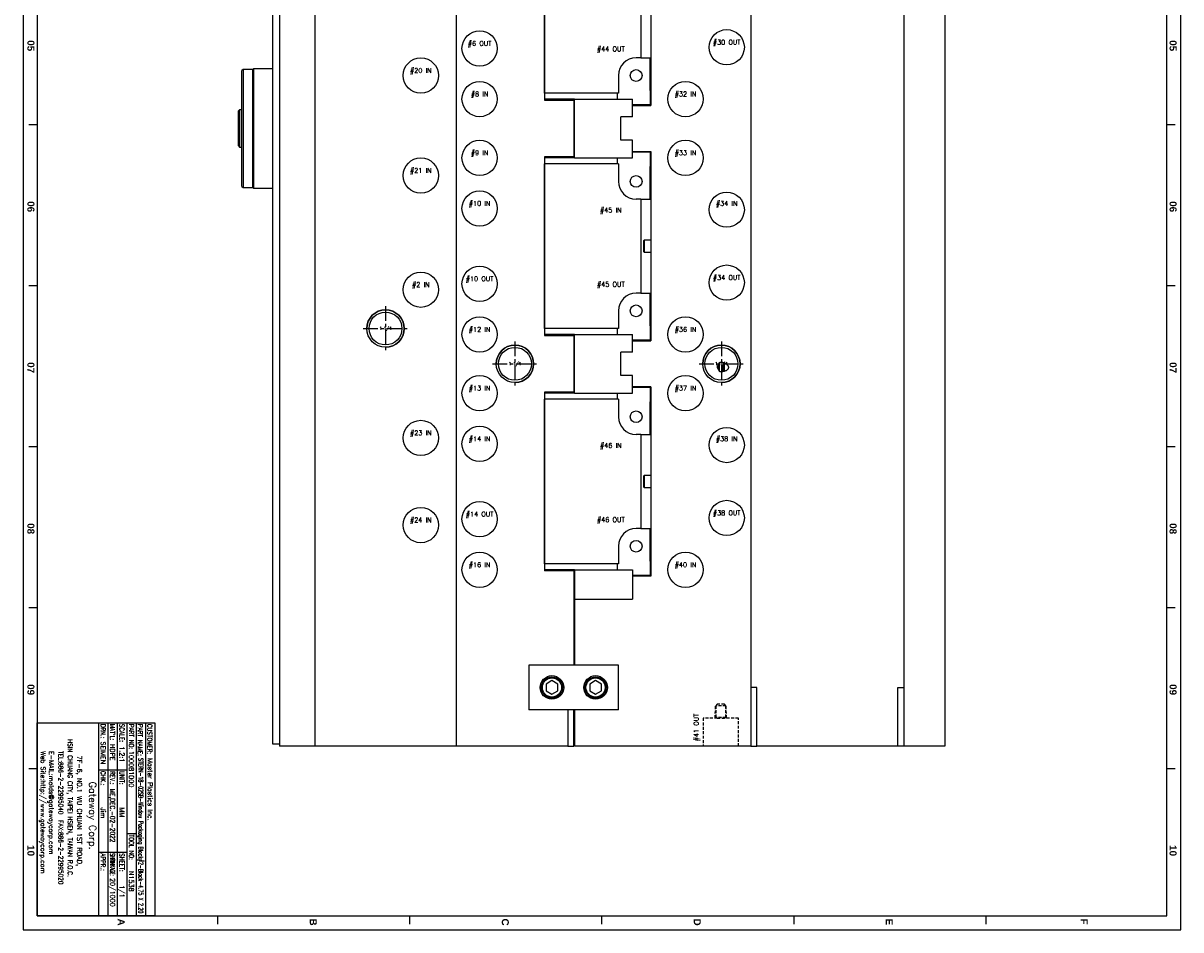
# Model space of a CAD drawing. Extents: x 2651 to 7771, y -1163 to 1075.
# Tile 489 of 490: x 6787 to 7771, y -293 to 477. Entities that reach past the tile are written whole.
import ezdxf
from ezdxf.enums import TextEntityAlignment as Align

# ---------------------------------------------------------------- set-up
doc = ezdxf.new("R2010")
doc.units = 0
doc.header["$LTSCALE"] = 10
for name, pattern in [('CENTER', [2, 1.25, -0.25, 0.25, -0.25]), ('HIDDEN', [0.375, 0.25, -0.125]), ('PHANTOM', [2.5, 1.25, -0.25, 0.25, -0.25, 0.25, -0.25])]:
    doc.linetypes.add(name, pattern=pattern)
doc.layers.get('0').update_dxf_attribs({"linetype": 'CONTINUOUS'})
for name, color, linetype in [('BOX', 4, 'CONTINUOUS'), ('CEN', 1, 'CENTER'), ('COOL', 150, 'HIDDEN'), ('DEFAULT_3', 7, 'PHANTOM'), ('DIM', 3, 'CONTINUOUS'), ('LAYER_015', 7, 'CONTINUOUS'), ('LAYER_020', 7, 'CONTINUOUS'), ('LAYER_021', 7, 'CONTINUOUS'), ('LAYER_022', 7, 'CONTINUOUS'), ('LAYER_084', 7, 'CONTINUOUS'), ('LAYER_089', 7, 'CONTINUOUS'), ('LAYER_095', 7, 'CONTINUOUS'), ('LAYER_096', 7, 'CONTINUOUS'), ('LAYER_097', 7, 'CONTINUOUS'), ('LAYER_098', 7, 'CONTINUOUS'), ('LAYER_099', 7, 'CONTINUOUS'), ('LAYER_100', 7, 'CONTINUOUS'), ('LAYER_101', 7, 'CONTINUOUS'), ('LAYER_102', 7, 'CONTINUOUS'), ('LAYER_103', 7, 'CONTINUOUS'), ('LAYER_104', 7, 'CONTINUOUS'), ('LAYER_107', 7, 'CONTINUOUS'), ('LAYER_113', 7, 'CONTINUOUS'), ('LAYER_116', 7, 'CONTINUOUS'), ('LAYER_118', 7, 'CONTINUOUS'), ('LAYER_119', 7, 'CONTINUOUS'), ('LAYER_198', 7, 'CONTINUOUS'), ('LAYER_199', 7, 'CONTINUOUS'), ('LAYER_201', 7, 'CONTINUOUS'), ('LAYER_202', 7, 'CONTINUOUS'), ('LAYER_203', 7, 'CONTINUOUS'), ('PART', 7, 'CONTINUOUS'), ('TEXT', 4, 'CONTINUOUS')]:
    doc.layers.add(name, color=color, linetype=linetype)
doc.styles.add('romanc', font='romanc.shx')
doc.styles.get("Standard").update_dxf_attribs({"font": 'romans.shx'})

# ---------------------------------------------------------------- blocks, each defined once
blk = doc.blocks.new('*U3641', base_point=(5291.72, 2231.29))
blk.add_circle((5291.72, 2231.29), 14)
at = {"layer": 'CEN'}
for p, q in [((5291.72, 2250.34), (5291.72, 2212.24)), ((5272.67, 2231.29), (5310.77, 2231.29))]:
    blk.add_line(p, q, dxfattribs=at)
at = {"layer": 'DIM'}
blk.add_arc((5291.72, 2231.29), 15.88, 270, 180, dxfattribs=at)
blk = doc.blocks.new('*U3642', base_point=(5116.22, 2231.29))
blk.add_circle((5116.22, 2231.29), 14)
at = {"layer": 'CEN'}
for p, q in [((5116.22, 2250.34), (5116.22, 2212.24)), ((5097.17, 2231.29), (5135.27, 2231.29))]:
    blk.add_line(p, q, dxfattribs=at)
at = {"layer": 'DIM'}
blk.add_arc((5116.22, 2231.29), 15.88, 270, 180, dxfattribs=at)
blk = doc.blocks.new('*U3643', base_point=(5006.22, 2261.29))
blk.add_circle((5006.22, 2261.29), 14)
at = {"layer": 'CEN'}
for p, q in [((5006.22, 2280.34), (5006.22, 2242.24)), ((4987.17, 2261.29), (5025.27, 2261.29))]:
    blk.add_line(p, q, dxfattribs=at)
at = {"layer": 'DIM'}
blk.add_arc((5006.22, 2261.29), 15.88, 270, 180, dxfattribs=at)
blk = doc.blocks.new('FDSFG')
at = {"color": 4}
for p, q in [((1954.35, 690.01), (1948.35, 690.01)), ((2760.35, 690.01), (2754.35, 690.01)), ((1954.35, 576.01), (1948.35, 576.01)), ((2760.35, 576.01), (2754.35, 576.01)), ((1954.35, 462.01), (1948.35, 462.01)), ((2760.35, 462.01), (2754.35, 462.01)), ((1954.35, 348.01), (1948.35, 348.01)), ((2760.35, 348.01), (2754.35, 348.01)), ((1954.35, 234.01), (1948.35, 234.01)), ((2760.35, 234.01), (2754.35, 234.01)), ((2082.35, 124.01), (2082.35, 130.01)), ((2218.35, 124.01), (2218.35, 130.01)), ((2354.35, 124.01), (2354.35, 130.01)), ((2490.35, 124.01), (2490.35, 130.01)), ((2626.35, 124.01), (2626.35, 130.01))]:
    blk.add_line(p, q, dxfattribs=at)
at = {"layer": 'BOX', "color": 3}
for points in [[(1944.35, 1260.01), (1944.35, 120.01), (2764.35, 120.01), (2764.35, 1260.01)], [(1954.35, 1250.01), (1954.35, 130.01), (2754.35, 130.01), (2754.35, 1250.01)]]:
    blk.add_lwpolyline(points, close=True, dxfattribs=at)
at = {"color": 4, "char_height": 5, "attachment_point": 1, "rotation": 270}
for s, width, heights, insert in [('{\\fArial|b1|i0|c0|p34;\\C6;05}', 8, [0], (1952.35, 750.01)), ('{\\fArial|b1|i0|c0|p34;\\C6;05}', 8, [0], (2761.35, 750.01)), ('{\\fArial|b1|i0|c0|p34;\\C6;06}', 8, [0], (1952.35, 636.01)), ('{\\fArial|b1|i0|c0|p34;\\C6;06}', 8, [0], (2761.35, 636.01)), ('{\\fArial|b1|i0|c0|p34;\\C6;07}', 8, [0], (1952.35, 522.01)), ('{\\fArial|b1|i0|c0|p34;\\C6;07}', 8, [0], (2761.35, 522.01)), ('{\\fArial|b1|i0|c0|p34;\\C6;08}', 8, [0], (1952.35, 408.01)), ('{\\fArial|b1|i0|c0|p34;\\C6;08}', 8, [0], (2761.35, 408.01)), ('{\\fArial|b1|i0|c0|p34;\\C6;09}', 8, [5.81], (1952.35, 294.01)), ('{\\fArial|b1|i0|c0|p34;\\C6;09}', 8, [5.81], (2761.35, 294.01)), ('{\\fArial|b1|i0|c0|p34;\\C6;10}', 8, [0], (1952.35, 180.01)), ('{\\fArial|b1|i0|c0|p34;\\C6;10}', 8, [0], (2761.35, 180.01)), ('{\\fArial|b1|i0|c0|p34;\\C6;A}', 6, [0], (2016.35, 128.01)), ('{\\fArial|b1|i0|c0|p34;\\C6;B}', 6, [0], (2152.35, 128.01)), ('{\\fArial|b1|i0|c0|p34;\\C6;C}', 6, [0], (2288.35, 128.01)), ('{\\fArial|b1|i0|c0|p34;\\C6;D}', 6, [0], (2424.35, 128.01)), ('{\\fArial|b1|i0|c0|p34;\\C6;E}', 6, [0], (2560.35, 128.01)), ('{\\fArial|b1|i0|c0|p34;\\C6;F}', 6, [0], (2698.35, 128.01))]:
    blk.add_mtext_dynamic_manual_height_columns(s, width=width, gutter_width=12.5, heights=heights, dxfattribs=dict(at, insert=insert))

msp = doc.modelspace()

# ---------------------------------------------------------------- linework, layer by layer
at = {"color": 3}
msp.add_lwpolyline([(6798.684, -281.358), (6798.684, -117.358), (6898.684, -117.358), (6898.684, -281.358)], close=True, dxfattribs=at)
at = {"layer": 'COOL'}
for points in [[(7374.834, -113.358), (7375.175, -103.358), (7375.384, -103.149)], [(7383.984, -102.94), (7382.684, -101.64), (7376.684, -101.64), (7375.384, -102.94)], [(7383.984, -112.808), (7383.984, -102.94), (7375.384, -102.94), (7375.384, -112.808)], [(7384.534, -113.358), (7384.193, -103.358), (7383.984, -103.149)], [(7384.534, -113.358), (7383.984, -112.808), (7375.384, -112.808), (7374.834, -113.358)]]:
    msp.add_lwpolyline(points, dxfattribs=at)
at = {"layer": 'DEFAULT_3', "color": 3, "linetype": 'Continuous'}
for p, q in [((6850.684, -117.358), (6850.684, -281.358)), ((6858.684, -117.358), (6858.684, -281.358)), ((6866.684, -117.358), (6866.684, -281.358)), ((6874.684, -117.358), (6874.684, -281.358)), ((6882.684, -117.358), (6882.684, -281.358)), ((6890.684, -117.358), (6890.684, -281.358)), ((6850.684, -157.358), (6874.684, -157.358)), ((6874.684, -211.358), (6882.684, -211.358)), ((6850.684, -227.358), (6874.684, -227.358))]:
    msp.add_line(p, q, dxfattribs=at)
at = {"layer": 'LAYER_015', "linetype": 'Continuous'}
for p, q in [((6973.684, 437.817), (6972.684, 436.817)), ((6972.684, 387.642), (6972.684, 436.817)), ((6973.684, 437.817), (6973.684, 387.642)), ((6981.818, 437.817), (6973.684, 437.817)), ((6982.684, 438.317), (6981.818, 437.817)), ((6981.818, 387.642), (6981.818, 437.817)), ((6982.684, 387.642), (6982.684, 438.317)), ((6998.684, 438.317), (6982.684, 438.317)), ((6970.684, 403.517), (6969.684, 402.517)), ((6970.684, 403.517), (6970.684, 371.767)), ((6972.684, 403.517), (6970.684, 403.517)), ((6969.684, 372.767), (6969.684, 402.517)), ((6972.684, 338.467), (6972.684, 387.642)), ((6973.684, 387.642), (6973.684, 337.467)), ((6981.818, 337.467), (6981.818, 387.642)), ((6982.684, 336.967), (6982.684, 387.642)), ((6969.684, 372.767), (6970.684, 371.767)), ((6970.684, 371.767), (6972.684, 371.767)), ((6972.684, 338.467), (6973.684, 337.467)), ((6973.684, 337.467), (6981.818, 337.467)), ((6981.818, 337.467), (6982.684, 336.967)), ((6982.684, 336.967), (6998.684, 336.967))]:
    msp.add_line(p, q, dxfattribs=at)
at = {"layer": 'LAYER_020', "linetype": 'Continuous'}
for p, q in [((7255.184, -36.483), (7254.684, -36.483)), ((7255.184, -63.308), (7254.684, -63.308))]:
    msp.add_line(p, q, dxfattribs=at)
at = {"layer": 'LAYER_021', "linetype": 'Continuous'}
for centre in [(7174.684, 455.642), (7174.684, 412.642), (7174.684, 362.642), (7174.684, 319.642), (7174.684, 255.642), (7174.684, 212.642), (7174.684, 162.642), (7174.684, 119.642), (7174.684, 55.642), (7174.684, 12.642)]:
    msp.add_circle(centre, 15, dxfattribs=at)
at = {"layer": 'LAYER_022', "linetype": 'Continuous'}
for centre in [(7124.684, 432.642), (7124.684, 347.642), (7124.684, 250.642), (7124.684, 124.642), (7124.684, 50.642)]:
    msp.add_circle(centre, 15, dxfattribs=at)
at = {"layer": 'LAYER_084', "linetype": 'Continuous'}
for p, q in [((7216.584, -68.308), (7216.584, -106.408)), ((7292.784, -68.308), (7216.584, -68.308)), ((7292.784, -106.408), (7292.784, -68.308)), ((7236.142, -81.584), (7231.142, -84.471)), ((7231.142, -84.471), (7231.142, -90.245)), ((7241.143, -84.472), (7236.142, -81.584)), ((7241.142, -90.245), (7241.143, -84.472)), ((7273.226, -81.584), (7268.226, -84.471)), ((7268.226, -84.471), (7268.226, -90.245)), ((7278.227, -84.472), (7273.226, -81.584)), ((7278.226, -90.245), (7278.227, -84.472)), ((7231.142, -90.245), (7236.142, -93.132)), ((7236.142, -93.132), (7241.142, -90.245)), ((7268.226, -90.245), (7273.226, -93.132)), ((7273.226, -93.132), (7278.226, -90.245)), ((7292.784, -106.408), (7216.584, -106.408))]:
    msp.add_line(p, q, dxfattribs=at)
for centre, radius in [((7236.142, -87.358), 10), ((7236.142, -87.358), 9), ((7273.226, -87.358), 10), ((7273.226, -87.358), 9), ((7236.142, -87.358), 8.15), ((7273.226, -87.358), 8.15)]:
    msp.add_circle(centre, radius, dxfattribs=at)
at = {"layer": 'LAYER_089', "linetype": 'Continuous'}
for p, q in [((7229.684, 417.642), (7229.684, 557.642)), ((7311.684, 527.642), (7311.684, 447.642)), ((7311.684, 447.642), (7307.684, 447.642)), ((7311.684, 447.642), (7320.184, 447.642)), ((7292.684, 432.642), (7292.684, 417.642)), ((7292.684, 417.642), (7229.684, 417.642)), ((7292.684, 357.642), (7229.684, 357.642)), ((7229.684, 217.642), (7229.684, 357.642)), ((7292.684, 357.642), (7292.684, 342.642)), ((7311.684, 327.642), (7307.684, 327.642)), ((7311.684, 327.642), (7311.684, 247.642)), ((7311.684, 327.642), (7320.184, 327.642)), ((7311.684, 247.642), (7307.684, 247.642)), ((7311.684, 247.642), (7320.184, 247.642)), ((7292.684, 232.642), (7292.684, 217.642)), ((7292.684, 217.642), (7229.684, 217.642)), ((7292.684, 157.642), (7229.684, 157.642)), ((7229.684, 17.642), (7229.684, 157.642)), ((7292.684, 157.642), (7292.684, 142.642)), ((7311.684, 127.642), (7307.684, 127.642)), ((7311.684, 127.642), (7311.684, 47.642)), ((7311.684, 127.642), (7320.184, 127.642)), ((7311.684, 47.642), (7307.684, 47.642)), ((7311.684, 47.642), (7320.184, 47.642)), ((7292.684, 32.642), (7292.684, 17.642)), ((7292.684, 17.642), (7229.684, 17.642))]:
    msp.add_line(p, q, dxfattribs=at)
for centre, start, end in [((7307.684, 432.642), 90, 180), ((7307.684, 342.642), 180, 270), ((7307.684, 232.642), 90, 180), ((7307.684, 142.642), 180, 270), ((7307.684, 32.642), 90, 180)]:
    msp.add_arc(centre, 15, start, end, dxfattribs=at)
at = {"layer": 'LAYER_095', "linetype": 'Continuous'}
for p, q in [((6998.684, 910.642), (6998.684, -135.358)), ((6998.684, -135.358), (7004.684, -135.358))]:
    msp.add_line(p, q, dxfattribs=at)
at = {"layer": 'LAYER_096', "linetype": 'Continuous'}
for p, q in [((7004.684, 912.642), (7004.684, -137.358)), ((7034.684, 912.642), (7034.684, -137.358)), ((7034.684, -137.358), (7004.684, -137.358))]:
    msp.add_line(p, q, dxfattribs=at)
at = {"layer": 'LAYER_097', "linetype": 'Continuous'}
msp.add_line((7154.684, -137.358), (7034.684, -137.358), dxfattribs=at)
for centre, radius in [((7124.684, 432.642), 15), ((7124.684, 347.642), 15), ((7124.684, 250.642), 15), ((7094.684, 217.642), 15.88), ((7094.684, 217.642), 14), ((7124.684, 124.642), 15), ((7124.684, 50.642), 15)]:
    msp.add_circle(centre, radius, dxfattribs=at)
at = {"layer": 'LAYER_098', "linetype": 'Continuous'}
for p, q in [((7154.684, 912.642), (7154.684, -137.358)), ((7229.684, 557.642), (7229.684, 417.642)), ((7229.684, 417.642), (7229.684, 411.642)), ((7229.684, 411.642), (7254.684, 411.642)), ((7254.684, 411.642), (7254.684, 363.642)), ((7254.684, 363.642), (7229.684, 363.642)), ((7229.684, 363.642), (7229.684, 357.642)), ((7229.684, 357.642), (7229.684, 217.642)), ((7229.684, 217.642), (7229.684, 211.642)), ((7229.684, 211.642), (7254.684, 211.642)), ((7254.684, 211.642), (7254.684, 163.642)), ((7254.684, 163.642), (7229.684, 163.642)), ((7229.684, 163.642), (7229.684, 157.642)), ((7229.684, 157.642), (7229.684, 17.642)), ((7229.684, 17.642), (7229.684, 11.642)), ((7254.684, 11.642), (7229.684, 11.642)), ((7254.684, 11.642), (7254.684, -68.308)), ((7249.684, -106.408), (7249.684, -137.358)), ((7254.684, -137.358), (7254.684, -106.408)), ((7249.684, -137.358), (7154.684, -137.358)), ((7249.684, -137.358), (7254.684, -137.358))]:
    msp.add_line(p, q, dxfattribs=at)
for centre, radius in [((7174.684, 455.642), 15), ((7174.684, 412.642), 15), ((7174.684, 362.642), 15), ((7174.684, 319.642), 15), ((7174.684, 255.642), 15), ((7174.684, 212.642), 15), ((7204.684, 187.642), 15.88), ((7204.684, 187.642), 14), ((7174.684, 162.642), 15), ((7174.684, 119.642), 15), ((7174.684, 55.642), 15), ((7174.684, 12.642), 15)]:
    msp.add_circle(centre, radius, dxfattribs=at)
at = {"layer": 'LAYER_099', "linetype": 'Continuous'}
for p, q in [((7254.684, 163.642), (7254.684, 162.642)), ((7254.684, 12.642), (7254.684, 11.642))]:
    msp.add_line(p, q, dxfattribs=at)
at = {"layer": 'LAYER_100', "linetype": 'Continuous'}
for p, q in [((7254.684, 412.642), (7254.684, 411.642)), ((7254.684, 363.642), (7254.684, 362.642)), ((7254.684, 212.642), (7254.684, 211.642))]:
    msp.add_line(p, q, dxfattribs=at)
at = {"layer": 'LAYER_101', "linetype": 'Continuous'}
for p, q in [((7254.684, 187.642), (7255.184, 187.642)), ((7254.684, 163.642), (7254.684, 162.642)), ((7254.684, 12.642), (7254.684, 11.642)), ((7255.184, -12.358), (7254.684, -12.358))]:
    msp.add_line(p, q, dxfattribs=at)
at = {"layer": 'LAYER_101', "linetype": 'PHANTOM'}
for p, q in [((7254.684, 9.642), (7255.184, 9.642)), ((7319.684, 9.642), (7320.184, 9.642))]:
    msp.add_line(p, q, dxfattribs=at)
at = {"layer": 'LAYER_102', "linetype": 'Continuous'}
for p, q in [((7254.684, 412.642), (7254.684, 411.642)), ((7255.184, 387.642), (7254.684, 387.642)), ((7255.184, 387.642), (7254.684, 387.642)), ((7254.684, 363.642), (7254.684, 362.642)), ((7254.684, 212.642), (7254.684, 211.642)), ((7255.184, 187.642), (7254.684, 187.642))]:
    msp.add_line(p, q, dxfattribs=at)
at = {"layer": 'LAYER_103', "linetype": 'Continuous'}
for p, q in [((7405.184, 912.642), (7405.184, -137.358)), ((7320.184, 568.142), (7320.184, 407.142)), ((7304.684, 397.642), (7304.684, 407.142)), ((7304.684, 407.142), (7320.184, 407.142)), ((7294.684, 377.642), (7294.684, 397.642)), ((7304.684, 397.642), (7294.684, 397.642)), ((7304.684, 377.642), (7294.684, 377.642)), ((7304.684, 368.142), (7304.684, 377.642)), ((7304.684, 368.142), (7320.184, 368.142)), ((7320.184, 368.142), (7320.184, 207.142)), ((7304.684, 197.642), (7304.684, 207.142)), ((7304.684, 207.142), (7320.184, 207.142)), ((7294.684, 177.642), (7294.684, 197.642)), ((7304.684, 197.642), (7294.684, 197.642)), ((7378.584, 180.994), (7378.584, 188.836)), ((7304.684, 177.642), (7294.684, 177.642)), ((7304.684, 168.142), (7304.684, 177.642)), ((7377.394, 183.523), (7377.394, 186.457)), ((7320.184, 168.142), (7304.684, 168.142)), ((7320.184, 168.142), (7320.184, 7.142)), ((7320.184, 7.142), (7304.684, 7.142)), ((7304.684, 7.142), (7304.684, -12.358)), ((7255.184, -12.358), (7255.184, -68.308)), ((7255.184, -12.358), (7304.684, -12.358)), ((7255.184, -106.408), (7255.184, -137.358)), ((7405.184, -137.358), (7255.184, -137.358))]:
    msp.add_line(p, q, dxfattribs=at)
at = {"layer": 'LAYER_103', "color": 6, "linetype": 'HIDDEN'}
for p, q in [((7364.684, -113.358), (7364.684, -137.358)), ((7376.684, -113.358), (7364.684, -113.358)), ((7376.684, -113.358), (7382.684, -113.358)), ((7394.684, -113.358), (7382.684, -113.358)), ((7394.684, -137.358), (7394.684, -113.358))]:
    msp.add_line(p, q, dxfattribs=at)
at = {"layer": 'LAYER_103', "linetype": 'Continuous'}
for points in [[(7377.394, 186.454, 0), (7377.534, 186.912, 0), (7377.711, 187.365, 0), (7377.815, 187.593, 0), (7377.929, 187.819, 0), (7378.053, 188.043, 0), (7378.187, 188.265, 0), (7378.378, 188.552, 0), (7378.584, 188.833, 0)], [(7378.584, 188.833, 0), (7378.85, 188.905, 0), (7379.118, 188.966, 0), (7379.393, 189.015, 0), (7379.673, 189.052, 0), (7379.956, 189.073, 0), (7380.187, 189.078, 0), (7380.418, 189.072, 0), (7380.649, 189.056, 0), (7380.877, 189.03, 0), (7381.101, 188.995, 0), (7381.532, 188.902, 0), (7381.949, 188.784, 0), (7382.354, 188.643, 0), (7382.745, 188.485, 0), (7383.282, 188.232, 0), (7383.799, 187.944, 0), (7384.29, 187.618, 0), (7384.75, 187.252, 0), (7385.173, 186.844, 0), (7385.405, 186.577, 0), (7385.617, 186.291, 0), (7385.803, 185.985, 0), (7385.901, 185.79, 0), (7385.986, 185.586, 0), (7386.057, 185.375, 0), (7386.112, 185.159, 0), (7386.148, 184.938, 0), (7386.164, 184.736, 0), (7386.164, 184.532, 0), (7386.147, 184.327, 0), (7386.113, 184.124, 0), (7386.062, 183.923, 0), (7385.994, 183.726, 0), (7385.912, 183.533, 0), (7385.815, 183.347, 0), (7385.668, 183.114, 0), (7385.501, 182.893, 0), (7385.318, 182.686, 0), (7385.12, 182.492, 0), (7384.8, 182.224, 0), (7384.456, 181.985, 0), (7384.094, 181.772, 0), (7383.72, 181.585, 0), (7383.118, 181.341, 0), (7382.494, 181.149, 0), (7381.857, 181.008, 0), (7381.212, 180.914, 0), (7380.555, 180.865, 0), (7379.895, 180.862, 0), (7379.236, 180.905, 0), (7378.584, 180.995, 0)], [(7377.394, 183.523, 0), (7377.3, 183.616, 0), (7377.211, 183.714, 0), (7377.11, 183.841, 0), (7377.019, 183.975, 0), (7376.939, 184.114, 0), (7376.872, 184.259, 0), (7376.828, 184.379, 0), (7376.793, 184.501, 0), (7376.767, 184.625, 0), (7376.75, 184.749, 0), (7376.742, 184.873, 0), (7376.744, 185.015, 0), (7376.757, 185.155, 0), (7376.78, 185.292, 0), (7376.813, 185.426, 0), (7376.883, 185.634, 0), (7376.972, 185.832, 0), (7377.077, 186.022, 0), (7377.195, 186.201, 0), (7377.394, 186.454, 0)], [(7378.584, 180.995, 0), (7378.218, 181.581, 0), (7377.89, 182.194, 0), (7377.611, 182.844, 0), (7377.493, 183.181, 0), (7377.394, 183.523, 0)]]:
    msp.add_polyline3d(points, dxfattribs=at)
for centre, radius in [((7384.684, 456.642), 15), ((7349.684, 412.642), 15), ((7349.684, 362.642), 15), ((7384.684, 318.642), 15), ((7384.684, 256.642), 15), ((7349.684, 212.642), 15), ((7380.184, 187.642), 15.88), ((7380.184, 187.642), 14), ((7349.684, 162.642), 15), ((7384.684, 118.642), 15), ((7384.684, 56.642), 15), ((7349.684, 12.642), 15)]:
    msp.add_circle(centre, radius, dxfattribs=at)
at = {"layer": 'LAYER_104', "linetype": 'Continuous'}
for p, q in [((7410.184, -87.358), (7405.184, -87.358)), ((7410.184, -137.358), (7410.184, -87.358)), ((7530.184, -87.358), (7535.184, -87.358)), ((7530.184, -137.358), (7530.184, -87.358)), ((7405.184, -137.358), (7410.184, -137.358)), ((7530.184, -137.358), (7410.184, -137.358)), ((7535.184, -137.358), (7530.184, -137.358))]:
    msp.add_line(p, q, dxfattribs=at)
at = {"layer": 'LAYER_107', "linetype": 'Continuous'}
for p, q in [((7535.184, 912.642), (7535.184, -137.358)), ((7570.184, 912.642), (7570.184, -137.358)), ((7570.184, -137.358), (7535.184, -137.358))]:
    msp.add_line(p, q, dxfattribs=at)
at = {"layer": 'LAYER_113', "linetype": 'Continuous'}
for p, q in [((7319.684, 429.642), (7319.684, 419.895)), ((7291.561, 417.642), (7291.561, 412.642)), ((7319.684, 419.895), (7319.684, 407.642)), ((7255.184, 412.642), (7229.684, 412.642)), ((7319.684, 407.642), (7304.684, 407.642)), ((7319.684, 367.642), (7304.684, 367.642)), ((7319.684, 367.642), (7319.684, 355.389)), ((7255.184, 362.642), (7229.684, 362.642)), ((7291.561, 362.642), (7291.561, 357.642)), ((7319.684, 355.389), (7319.684, 345.642)), ((7314.409, 292.642), (7313.834, 292.067)), ((7313.834, 292.067), (7313.834, 283.217)), ((7314.409, 292.642), (7314.409, 282.642)), ((7320.184, 292.642), (7314.409, 292.642)), ((7320.184, 292.642), (7320.184, 282.642)), ((7320.184, 290.817), (7320.184, 290.817)), ((7313.834, 283.217), (7314.409, 282.642)), ((7314.409, 282.642), (7320.184, 282.642)), ((7320.184, 284.467), (7320.184, 284.467)), ((7319.684, 229.642), (7319.684, 219.895)), ((7291.561, 217.642), (7291.561, 212.642)), ((7319.684, 219.895), (7319.684, 207.642)), ((7255.184, 212.642), (7229.684, 212.642)), ((7319.684, 207.642), (7304.684, 207.642)), ((7319.684, 167.642), (7304.684, 167.642)), ((7319.684, 167.642), (7319.684, 155.389)), ((7255.184, 162.642), (7229.684, 162.642)), ((7291.561, 162.642), (7291.561, 157.642)), ((7319.684, 155.389), (7319.684, 145.642)), ((7314.409, 92.642), (7313.834, 92.067)), ((7313.834, 92.067), (7313.834, 83.217)), ((7314.409, 92.642), (7314.409, 82.642)), ((7320.184, 92.642), (7314.409, 92.642)), ((7320.184, 92.642), (7320.184, 82.642)), ((7320.184, 90.817), (7320.184, 90.817)), ((7313.834, 83.217), (7314.409, 82.642)), ((7314.409, 82.642), (7320.184, 82.642)), ((7320.184, 84.467), (7320.184, 84.467)), ((7319.684, 29.642), (7319.684, 19.895)), ((7319.684, 19.895), (7319.684, 7.642)), ((7255.184, 12.642), (7229.684, 12.642)), ((7291.561, 17.642), (7291.561, 12.642)), ((7319.684, 7.642), (7304.684, 7.642))]:
    msp.add_line(p, q, dxfattribs=at)
for centre in [(7307.684, 432.642), (7307.684, 342.642), (7307.684, 232.642), (7307.684, 142.642), (7307.684, 32.642)]:
    msp.add_circle(centre, 5, dxfattribs=at)
at = {"layer": 'LAYER_116', "linetype": 'Continuous'}
for p, q in [((7319.684, 429.642), (7319.684, 447.642)), ((7319.684, 419.895), (7319.684, 429.642)), ((7320.184, 417.642), (7319.684, 417.642)), ((7319.684, 357.642), (7320.184, 357.642)), ((7319.684, 345.642), (7319.684, 355.389)), ((7319.684, 327.642), (7319.684, 345.642)), ((7319.684, 229.642), (7319.684, 247.642)), ((7319.684, 219.895), (7319.684, 229.642)), ((7320.184, 217.642), (7319.684, 217.642)), ((7319.684, 157.642), (7320.184, 157.642)), ((7319.684, 145.642), (7319.684, 155.389)), ((7319.684, 127.642), (7319.684, 145.642)), ((7319.684, 29.642), (7319.684, 47.642)), ((7319.684, 19.895), (7319.684, 29.642)), ((7320.184, 17.642), (7319.684, 17.642))]:
    msp.add_line(p, q, dxfattribs=at)
at = {"layer": 'LAYER_116', "linetype": 'PHANTOM'}
for p, q in [((7319.684, 429.642), (7320.184, 429.642)), ((7320.184, 345.642), (7319.684, 345.642)), ((7319.684, 229.642), (7320.184, 229.642)), ((7320.184, 145.642), (7319.684, 145.642)), ((7319.684, 29.642), (7320.184, 29.642))]:
    msp.add_line(p, q, dxfattribs=at)
at = {"layer": 'LAYER_118', "linetype": 'Continuous'}
for p, q in [((7255.184, 362.642), (7255.184, 412.642)), ((7255.184, 412.642), (7304.684, 412.642)), ((7304.684, 407.142), (7304.684, 412.642)), ((7304.684, 397.642), (7304.684, 407.142)), ((7304.684, 397.642), (7294.684, 397.642)), ((7294.684, 377.642), (7294.684, 397.642)), ((7304.684, 377.642), (7294.684, 377.642)), ((7304.684, 368.142), (7304.684, 377.642)), ((7304.684, 362.642), (7304.684, 368.142)), ((7255.184, 362.642), (7304.684, 362.642)), ((7255.184, 212.642), (7304.684, 212.642)), ((7255.184, 162.642), (7255.184, 212.642)), ((7304.684, 207.142), (7304.684, 212.642)), ((7304.684, 197.642), (7304.684, 207.142)), ((7304.684, 197.642), (7294.684, 197.642)), ((7294.684, 177.642), (7294.684, 197.642)), ((7304.684, 177.642), (7294.684, 177.642)), ((7304.684, 168.142), (7304.684, 177.642)), ((7304.684, 162.642), (7304.684, 168.142)), ((7255.184, 162.642), (7304.684, 162.642))]:
    msp.add_line(p, q, dxfattribs=at)
at = {"layer": 'LAYER_119', "linetype": 'Continuous'}
for p, q in [((7255.184, 12.642), (7304.684, 12.642)), ((7255.184, 12.642), (7255.184, -12.358)), ((7304.684, 12.642), (7304.684, 7.142)), ((7304.684, 7.142), (7304.684, -12.358)), ((7255.184, -12.358), (7304.684, -12.358))]:
    msp.add_line(p, q, dxfattribs=at)
at = {"layer": 'LAYER_198', "linetype": 'Continuous'}
for p, q in [((7381.364, 188.942), (7381.364, 180.936)), ((7382.554, 188.567), (7382.554, 182.642)), ((7382.554, 182.642), (7382.554, 181.167))]:
    msp.add_line(p, q, dxfattribs=at)
at = {"layer": 'LAYER_199', "linetype": 'Continuous'}
msp.add_line((7254.684, -113.883), (7255.184, -113.883), dxfattribs=at)
at = {"layer": 'LAYER_201', "linetype": 'Continuous'}
for centre in [(7349.684, 412.642), (7349.684, 362.642), (7349.684, 212.642), (7349.684, 162.642), (7349.684, 12.642)]:
    msp.add_circle(centre, 15, dxfattribs=at)
at = {"layer": 'LAYER_202', "linetype": 'Continuous'}
for centre in [(7307.684, 432.642), (7307.684, 342.642), (7307.684, 232.642), (7307.684, 142.642), (7307.684, 32.642)]:
    msp.add_circle(centre, 5, dxfattribs=at)
at = {"layer": 'LAYER_203', "linetype": 'Continuous'}
for centre in [(7384.684, 456.642), (7384.684, 318.642), (7384.684, 256.642), (7384.684, 118.642), (7384.684, 56.642)]:
    msp.add_circle(centre, 15, dxfattribs=at)

# ---------------------------------------------------------------- block references
at = {"layer": 'PART', "xscale": 1.2, "yscale": 1.2, "zscale": 1.2}
msp.add_blockref('FDSFG', (4453.462, -437.37), dxfattribs=at)
at = {"layer": 'PART'}
for name, p in [('*U3643', (7094.684, 217.642)), ('*U3642', (7204.684, 187.642)), ('*U3641', (7380.184, 187.642))]:
    msp.add_blockref(name, p, dxfattribs=at)

# ---------------------------------------------------------------- texts
at = {"layer": 'DEFAULT_3', "color": 6, "linetype": 'Continuous'}
for s, width, p in [('DRN.:', 0.7, (6852.684, -118.358)), ("MAT'L:", 0.7, (6860.684, -118.358)), ('SCALE:', 0.7, (6868.684, -118.358)), ('PART NO:', 0.7, (6876.684, -118.358)), ('PART NAME:', 0.7, (6884.261, -118.358)), ('CUSTOMER:', 0.7, (6892.261, -118.358)), ('CHK.:', 0.7, (6852.684, -158.358)), ('REV.:', 0.7, (6860.684, -158.358)), ('UNIT:', 0.7, (6868.684, -158.358)), ('TOOL NO:', 0.7, (6876.684, -212.358)), ('APPR.:', 0.7, (6852.684, -228.358)), ('SHRINKAGE:', 0.5, (6860.684, -228.358)), ('SHEET:', 0.7, (6868.684, -228.358))]:
    msp.add_text(s, height=4, rotation=270, dxfattribs=dict(at, width=width)).set_placement(p)
at = {"layer": 'DEFAULT_3', "color": 4, "linetype": 'Continuous', "width": 0.9}
msp.add_text('HSIN CHUANG CITY, TAIPEI HSIEN, TAIWAN R.O.C.', height=4, rotation=270, dxfattribs=at).set_placement((6824.684, -131.358))
at = {"layer": 'DEFAULT_3', "color": 7, "linetype": 'Continuous'}
for s, height, p in [('SEIMEN', 4, (6852.684, -133.358)), ('HDPE', 4, (6860.684, -135.358)), ('1.2:1', 4, (6868.684, -137.358)), ('100081000', 4, (6876.684, -141.358)), ('Master Plastics Inc.', 4, (6892.684, -147.358)), ('Gateway Corp.', 6, (6842.684, -167.358)), ('Jim', 4, (6852.684, -189.358)), ('MM', 4, (6868.684, -189.358)), ('N1538', 4, (6876.684, -243.358)), ('20/1000', 4, (6860.684, -249.358)), ('1/1', 4, (6868.684, -255.358))]:
    msp.add_text(s, height=height, rotation=270, dxfattribs=at).set_placement(p)
at = {"layer": 'DEFAULT_3', "color": 3, "linetype": 'Continuous'}
for s, p in [('Web Site:http://www.gatewaycorp.com', (6801.684, -141.358)), ('E-MAIL:molds@gatewaycorp.com', (6808.684, -141.358))]:
    msp.add_text(s, height=4, rotation=270, dxfattribs=at).set_placement(p)
at = {"layer": 'DEFAULT_3', "color": 3, "linetype": 'Continuous', "width": 0.8}
msp.add_text('TEL:886-2-22995040  FAX:886-2-22995020', height=4, rotation=270, dxfattribs=at).set_placement((6816.684, -141.358))
at = {"layer": 'DEFAULT_3', "color": 4, "linetype": 'Continuous'}
msp.add_text('7F-6, NO.1 WU CHUAN 1ST ROAD,', height=4, rotation=270, dxfattribs=at).set_placement((6832.684, -145.358))
at = {"layer": 'DEFAULT_3', "color": 7, "linetype": 'Continuous'}
for s, width, p in [('STERN-18-02SB-Window Packaging Block#2-Black-4.75 X 2.20', 0.6, (6884.684, -147.358)), ('ME,DEC.-02-2022', 0.9, (6860.684, -173.358))]:
    msp.add_text(s, height=4, rotation=270, dxfattribs=dict(at, width=width)).set_placement(p)
at = {"layer": 'TEXT', "style": 'romanc'}
for s, p in [('#30 OUT', (7384.684, 460.642)), ('#6 OUT', (7174.684, 459.642)), ('#44 OUT', (7286.164, 454.911)), ('#20 IN', (7124.684, 436.642)), ('#8 IN', (7174.684, 416.642)), ('#32 IN', (7349.684, 416.642)), ('#9 IN', (7174.684, 366.642)), ('#33 IN', (7349.684, 366.642)), ('#21 IN', (7124.684, 351.642)), ('#10 IN', (7174.684, 323.642)), ('#34 IN', (7384.684, 323.642)), ('#45 IN', (7286.164, 317.911)), ('#2 IN', (7124.684, 254.642)), ('#10 OUT', (7174.684, 259.642)), ('#45 OUT', (7286.164, 254.911)), ('#34 OUT', (7384.684, 260.642)), ('#12 IN', (7174.684, 216.642)), ('#36 IN', (7349.684, 216.642)), ('#13 IN', (7174.684, 166.642)), ('#37 IN', (7349.684, 166.642)), ('#23 IN', (7124.684, 128.642)), ('#14 IN', (7174.684, 123.642)), ('#46 IN', (7286.164, 117.911)), ('#38 IN', (7384.684, 123.642)), ('#14 OUT', (7174.684, 59.642)), ('#38 OUT', (7384.684, 60.642)), ('#24 IN', (7124.684, 54.642)), ('#46 OUT', (7286.164, 54.911)), ('#16 IN', (7174.684, 16.642)), ('#40 IN', (7349.684, 16.642))]:
    msp.add_text(s, height=4, dxfattribs=at).set_placement(p, align=Align.MIDDLE)
at = {"layer": 'TEXT'}
for p in [(7094.684, 217.642), (7204.684, 187.642), (7380.184, 187.642)]:
    msp.add_text('1 1/4', height=2.5, dxfattribs=at).set_placement(p, align=Align.MIDDLE)
at = {"layer": 'TEXT', "style": 'romanc'}
msp.add_text('#41 OUT', height=4, rotation=90, dxfattribs=at).set_placement((7359.094, -121.39), align=Align.MIDDLE)

doc.saveas('drawing.dxf')
